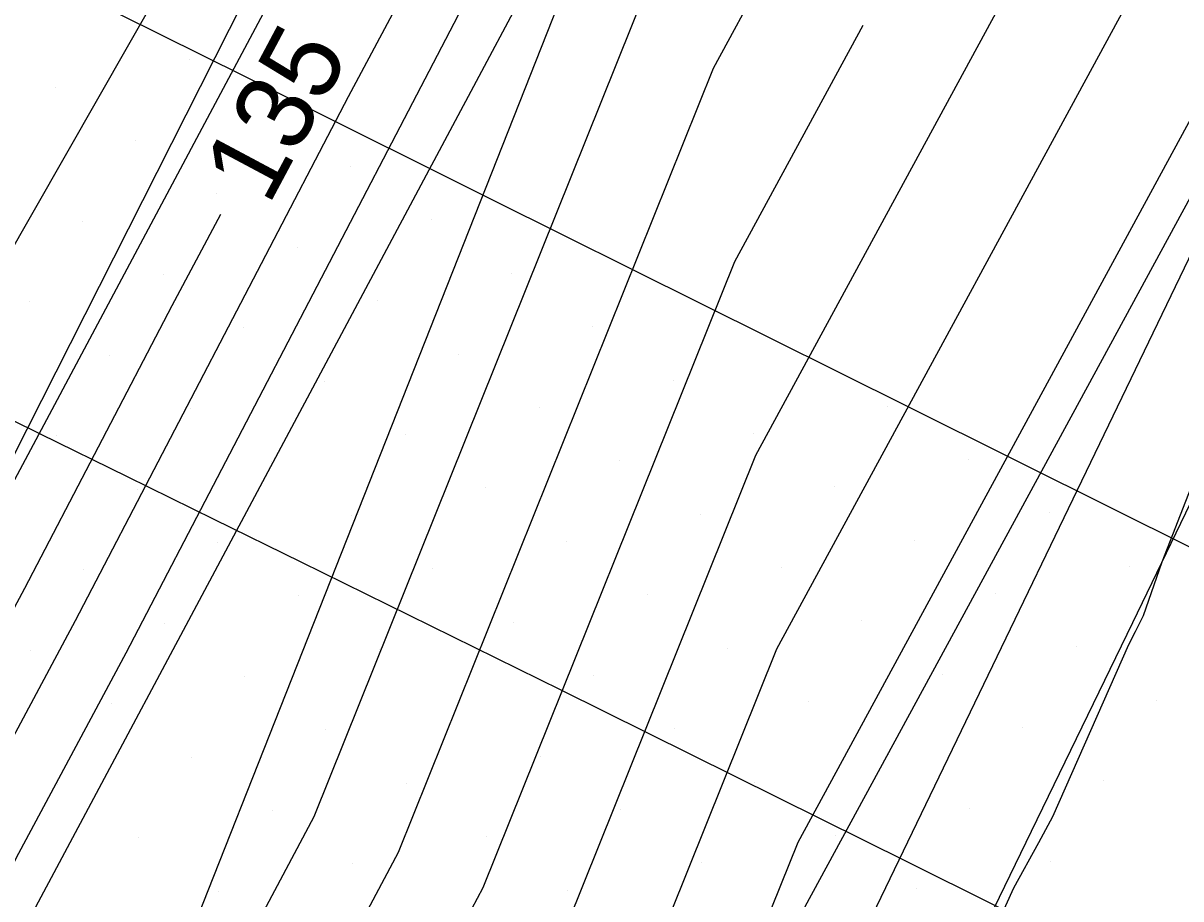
# Model space of a CAD drawing. Extents: x 2354170 to 2357230, y 866100 to 868290.
# Drawn here: x 2355726.38 to 2355756.31, y 867194.57 to 867217.21 of the extents above; entities that cross this region are included whole.
import ezdxf

# ---------------------------------------------------------------- set-up
doc = ezdxf.new("R2010")
doc.units = 0
for name, color, linetype in [('Default', 7, 'Continuous'), ('DTM Contours Major', 7, 'Continuous'), ('DTM Contours Major Text', 7, 'Continuous'), ('DTM Contours Minor', 7, 'Continuous'), ('Exist DTM Scan Elevation Point', 7, 'Continuous'), ('Exist Roads EOP', 7, 'Continuous'), ('Exist Structure Major Box Culvert or Tunnel Topo', 7, 'Continuous'), ('PH Exist DTM Breakline', 7, 'Continuous'), ('Scratch_Level_0', 7, 'Continuous'), ('Scratch_Level_4', 7, 'Continuous')]:
    doc.layers.add(name, color=color, linetype=linetype)

msp = doc.modelspace()

# ---------------------------------------------------------------- linework, layer by layer
at = {"layer": 'Default'}
for points in [[(2355784.647, 867275.994), (2355777.538, 867259.418), (2355776.845, 867258.016), (2355775.647, 867257.738), (2355774.531, 867255.672), (2355765.361, 867230.998), (2355764.927, 867230.155), (2355758.745, 867218.765), (2355746.405, 867196.031), (2355744.83, 867192.111), (2355741.779, 867186.373)], [(2355739.08, 867229.651), (2355725.661, 867204.501), (2355725.103, 867203.43), (2355719.62, 867193.18), (2355710.931, 867177.694), (2355710.455, 867176.736), (2355709.887, 867175.717), (2355702.091, 867156.497), (2355701.925, 867156.081), (2355701.42, 867154.396), (2355696.297, 867138.982), (2355695.062, 867136.333), (2355693.48, 867134.605), (2355692.133, 867133.521), (2355691.296, 867131.968), (2355686.339, 867127.968), (2355688.792, 867125.903), (2355688.984, 867124.584), (2355685.124, 867115.853), (2355681.74, 867108.781)], [(2355735.68, 867228.193), (2355723.378, 867206.633), (2355719.745, 867199.358), (2355709.436, 867180.985), (2355707.2, 867176.485), (2355706.814, 867175.792), (2355701.507, 867162.71), (2355698.103, 867154.17), (2355693.781, 867139.722), (2355693.645, 867139.371), (2355690.654, 867136.966), (2355686.919, 867130.037), (2355683.355, 867127.161), (2355686.166, 867124.795), (2355685.265, 867120.638), (2355682.205, 867113.719)], [(2355741.229, 867227.398), (2355734.778, 867215.308), (2355727.72, 867201.761), (2355720.79, 867188.804), (2355713.734, 867175.237), (2355713.463, 867174.733), (2355711.546, 867170.35), (2355707.938, 867161.797), (2355705.579, 867155.767), (2355704.128, 867149.939), (2355701.874, 867143.16), (2355695.399, 867129.267), (2355694.161, 867127.915), (2355693.186, 867129.072), (2355692.058, 867128.328), (2355692.685, 867124.021), (2355690.961, 867120.122), (2355684.094, 867105.772), (2355681.964, 867101.721)], [(2355680.39, 867082.28), (2355683.532, 867088.697), (2355688.758, 867103.25), (2355697.155, 867117.942), (2355700.155, 867124.199), (2355707.185, 867141.78), (2355710.142, 867146.849), (2355717.952, 867155.037), (2355722.39, 867163.473), (2355723.823, 867167.315), (2355724.197, 867168.249), (2355732.609, 867189.248), (2355736.083, 867195.78), (2355744.226, 867216.048), (2355748.13, 867223.241)], [(2355679.882, 867086.321), (2355686.155, 867103.79), (2355696.236, 867121.427), (2355697.377, 867123.807), (2355705.829, 867144.946), (2355706.478, 867146.059), (2355715.983, 867156.023), (2355721.384, 867166.29), (2355721.978, 867167.884), (2355722.421, 867168.989), (2355732.372, 867193.832), (2355733.896, 867196.697), (2355743.681, 867221.052)], [(2355682.003, 867075.417), (2355683.678, 867078.839), (2355690.833, 867093.451), (2355693.964, 867102.169), (2355698.994, 867110.972), (2355705.713, 867124.984), (2355709.897, 867135.449), (2355717.47, 867148.429), (2355721.891, 867153.064), (2355724.403, 867157.84), (2355727.513, 867166.177), (2355727.75, 867166.769), (2355733.083, 867180.082), (2355740.456, 867193.945), (2355745.316, 867206.04), (2355753.437, 867221.003)], [(2355739.337, 867220.712), (2355729.029, 867200.926), (2355726.256, 867195.743), (2355715.12, 867174.332), (2355715.033, 867174.17), (2355711.997, 867167.226), (2355710.923, 867164.681), (2355707.354, 867155.556), (2355705.158, 867146.737), (2355704.663, 867145.249), (2355695.568, 867125.735), (2355695.097, 867125.22), (2355694.726, 867125.66), (2355694.297, 867125.378), (2355694.535, 867123.739), (2355693.88, 867122.257), (2355685.272, 867104.268), (2355684.868, 867103.5), (2355677.056, 867085.957)], [(2355680.655, 867066.584), (2355683.177, 867072.737), (2355685.322, 867077.119), (2355694.483, 867095.828), (2355696.566, 867101.629), (2355699.914, 867107.486), (2355708.492, 867125.376), (2355711.253, 867132.283), (2355721.134, 867149.22), (2355723.861, 867152.078), (2355725.41, 867155.023), (2355729.358, 867165.608), (2355729.527, 867166.029), (2355733.32, 867175.498), (2355742.643, 867193.028), (2355745.86, 867201.035), (2355756.091, 867219.884)], [(2355704.278, 867127.954), (2355708.541, 867138.614), (2355713.806, 867147.639), (2355719.922, 867154.05), (2355723.397, 867160.656), (2355725.668, 867166.746), (2355725.974, 867167.509), (2355732.846, 867184.665), (2355738.27, 867194.863), (2355744.771, 867211.044), (2355748.089, 867217.156)], [(2355731.479, 867212.266), (2355730.219, 867209.905), (2355726.411, 867202.595), (2355715.324, 867181.866), (2355712.347, 867176.143), (2355711.892, 867175.295), (2355711.095, 867173.474), (2355704.953, 867158.914), (2355703.804, 867155.978), (2355703.098, 867153.141), (2355699.086, 867141.071), (2355695.231, 867132.8), (2355693.225, 867130.609), (2355692.347, 867131.652), (2355691.915, 867130.867), (2355689.323, 867128.775), (2355690.304, 867127.949), (2355690.68, 867125.369)], [(2355758.067, 867209.04), (2355755.813, 867203.272), (2355755.336, 867201.887), (2355755.25, 867201.715), (2355755.128, 867201.471), (2355754.949, 867201.136), (2355752.986, 867196.693), (2355752.623, 867196.015), (2355751.982, 867194.844), (2355750.943, 867192.559)]]:
    msp.add_lwpolyline(points, dxfattribs=at)
at = {"layer": 'DTM Contours Major'}
for points in [[(2355704.278, 867127.954), (2355708.541, 867138.614), (2355713.806, 867147.639), (2355719.922, 867154.05), (2355723.397, 867160.656), (2355725.668, 867166.746), (2355725.974, 867167.509), (2355732.846, 867184.665), (2355738.27, 867194.863), (2355744.771, 867211.044), (2355748.089, 867217.156)], [(2355731.479, 867212.266), (2355730.219, 867209.905), (2355726.411, 867202.595), (2355715.324, 867181.866), (2355712.347, 867176.143), (2355711.892, 867175.295), (2355711.095, 867173.474), (2355704.953, 867158.914), (2355703.804, 867155.978), (2355703.098, 867153.141), (2355699.086, 867141.071), (2355695.231, 867132.8), (2355693.225, 867130.609), (2355692.347, 867131.652), (2355691.915, 867130.867), (2355689.323, 867128.775), (2355690.304, 867127.949), (2355690.68, 867125.369)]]:
    msp.add_lwpolyline(points, dxfattribs=at)
at = {"layer": 'DTM Contours Minor'}
msp.add_lwpolyline([(2355759.629, 867218.392), (2355746.587, 867194.363), (2355745.559, 867191.805), (2355733.636, 867169.387), (2355731.896, 867165.043), (2355731.818, 867164.849), (2355726.752, 867151.267), (2355726.487, 867150.763), (2355726.02, 867150.273), (2355713.061, 867128.062), (2355712.197, 867125.899), (2355701.14, 867102.839), (2355700.037, 867100.909), (2355699.35, 867098.997), (2355687.515, 867074.825), (2355684.743, 867069.164), (2355683.799, 867066.86), (2355676.968, 867054.578)], dxfattribs=at)
at = {"layer": 'Exist DTM Scan Elevation Point'}
for p, q in [((2355755.689, 867199.705), (2355755.689, 867199.705)), ((2355754.31, 867197.62), (2355754.31, 867197.62)), ((2355752.93, 867195.535), (2355752.93, 867195.535))]:
    msp.add_line(p, q, dxfattribs=at)
at = {"layer": 'Exist Roads EOP'}
msp.add_lwpolyline([(2355762.904, 867217.904), (2355760.289, 867212.504), (2355757.671, 867207.105), (2355755.053, 867201.706), (2355752.435, 867196.308), (2355749.819, 867190.908), (2355747.206, 867185.507), (2355744.599, 867180.103), (2355741.999, 867174.695), (2355739.41, 867169.282), (2355736.832, 867163.865), (2355734.259, 867158.444), (2355731.689, 867153.023)], dxfattribs=at)
at = {"layer": 'Exist Structure Major Box Culvert or Tunnel Topo'}
msp.add_lwpolyline([(2355727.786, 867217.987), (2355733.156, 867215.311), (2355738.527, 867212.636), (2355743.898, 867209.962), (2355749.269, 867207.288), (2355754.639, 867204.612), (2355760.009, 867201.936), (2355765.379, 867199.259), (2355770.748, 867196.58), (2355776.116, 867193.899), (2355781.483, 867191.218), (2355786.851, 867188.538), (2355792.22, 867185.859), (2355797.588, 867183.179), (2355802.957, 867180.502), (2355808.328, 867177.827), (2355813.699, 867175.153), (2355819.062, 867172.464), (2355824.401, 867169.727), (2355829.729, 867166.969), (2355834.221, 867164.641)], dxfattribs=at)
at = {"layer": 'PH Exist DTM Breakline'}
for points in [[(2355733.904, 867164.206), (2355765.776, 867230.345), (2355778.661, 867257.301), (2355790.614, 867284.252), (2355803.107, 867308.043), (2355817.409, 867336.922), (2355827.772, 867359.525), (2355841.278, 867386.994), (2355852.798, 867412.529), (2355867.28, 867441.904), (2355883.374, 867474.253), (2355896.796, 867502.102), (2355908.86, 867526.367), (2355922.081, 867554.096), (2355936.076, 867582.784), (2355949.187, 867610.376), (2355961.672, 867635.798), (2355976.85, 867667.702), (2355992.257, 867701.069), (2355996.148, 867709.73)], [(2355677.815, 867084.975), (2355685.547, 867103.916), (2355695.671, 867123.567), (2355705.448, 867145.837), (2355707.937, 867155.486), (2355712.188, 867165.902), (2355715.773, 867173.905), (2355743.217, 867225.312), (2355754.664, 867247.835), (2355760.68, 867259.91), (2355762.17, 867266.141), (2355767.769, 867277.123), (2355771.411, 867283.401), (2355777.779, 867297.336), (2355783.987, 867310.399), (2355788.775, 867318.885), (2355796.286, 867329.785), (2355800.026, 867340.356), (2355807.314, 867356.627), (2355810.405, 867367.165), (2355819.229, 867383.864), (2355826.406, 867397.642), (2355834.416, 867416.958), (2355839.636, 867428.918)], [(2355775.144, 867308.317), (2355771.38, 867300.88), (2355762.919, 867282.648), (2355756.464, 867268.795), (2355745.728, 867247.001), (2355738.42, 867230.343), (2355710.775, 867175.696), (2355702.12, 867156.179), (2355694.983, 867137.997), (2355692.56, 867132.526), (2355692.233, 867131.183), (2355691.311, 867129.313), (2355687.936, 867124.744), (2355679.451, 867111.705), (2355670.374, 867094.617), (2355667.473, 867088.652), (2355653.715, 867064.678), (2355641.108, 867037.333), (2355633.25, 867028.288)], [(2355743.217, 867225.312), (2355720.67, 867168.287), (2355713.932, 867157.05), (2355705.448, 867145.837)]]:
    msp.add_lwpolyline(points, dxfattribs=at)
at = {"layer": 'Scratch_Level_0'}
for p, q in [((2355730.669, 867216.259), (2355730.669, 867216.259)), ((2355727.204, 867215.553), (2355727.204, 867215.553)), ((2355732.754, 867214.879), (2355732.754, 867214.879)), ((2355729.289, 867214.174), (2355729.289, 867214.174)), ((2355734.839, 867213.5), (2355734.839, 867213.5)), ((2355731.374, 867212.795), (2355731.374, 867212.795)), ((2355727.91, 867212.089), (2355727.91, 867212.089)), ((2355736.924, 867212.121), (2355736.924, 867212.121)), ((2355733.459, 867211.415), (2355733.459, 867211.415)), ((2355729.995, 867210.71), (2355729.995, 867210.71)), ((2355739.009, 867210.741), (2355739.009, 867210.741)), ((2355726.53, 867210.004), (2355726.53, 867210.004)), ((2355735.544, 867210.036), (2355735.544, 867210.036)), ((2355732.08, 867209.33), (2355732.08, 867209.33)), ((2355741.094, 867209.362), (2355741.094, 867209.362)), ((2355728.615, 867208.625), (2355728.615, 867208.625)), ((2355737.629, 867208.656), (2355737.629, 867208.656)), ((2355734.165, 867207.951), (2355734.165, 867207.951)), ((2355743.179, 867207.982), (2355743.179, 867207.982)), ((2355730.7, 867207.245), (2355730.7, 867207.245)), ((2355739.714, 867207.277), (2355739.714, 867207.277)), ((2355748.728, 867207.309), (2355748.728, 867207.309)), ((2355727.236, 867206.54), (2355727.236, 867206.54)), ((2355736.25, 867206.571), (2355736.25, 867206.571)), ((2355745.264, 867206.603), (2355745.264, 867206.603)), ((2355741.799, 867205.897), (2355741.799, 867205.897)), ((2355750.813, 867205.929), (2355750.813, 867205.929)), ((2355732.785, 867205.866), (2355732.785, 867205.866)), ((2355729.321, 867205.16), (2355729.321, 867205.16)), ((2355738.335, 867205.192), (2355738.335, 867205.192)), ((2355747.349, 867205.224), (2355747.349, 867205.224)), ((2355734.87, 867204.486), (2355734.87, 867204.486)), ((2355743.884, 867204.518), (2355743.884, 867204.518)), ((2355752.898, 867204.55), (2355752.898, 867204.55)), ((2355740.42, 867203.812), (2355740.42, 867203.812)), ((2355749.433, 867203.844), (2355749.433, 867203.844)), ((2355731.406, 867203.781), (2355731.406, 867203.781)), ((2355727.942, 867203.075), (2355727.942, 867203.075)), ((2355736.955, 867203.107), (2355736.955, 867203.107)), ((2355745.969, 867203.139), (2355745.969, 867203.139)), ((2355754.983, 867203.17), (2355754.983, 867203.17)), ((2355733.491, 867202.401), (2355733.491, 867202.401)), ((2355742.505, 867202.433), (2355742.505, 867202.433)), ((2355751.518, 867202.465), (2355751.518, 867202.465)), ((2355739.04, 867201.727), (2355739.04, 867201.727)), ((2355748.054, 867201.759), (2355748.054, 867201.759)), ((2355730.026, 867201.696), (2355730.026, 867201.696)), ((2355726.562, 867200.99), (2355726.562, 867200.99)), ((2355735.576, 867201.022), (2355735.576, 867201.022)), ((2355744.59, 867201.054), (2355744.59, 867201.054)), ((2355753.603, 867201.085), (2355753.603, 867201.085)), ((2355732.111, 867200.316), (2355732.111, 867200.316)), ((2355741.125, 867200.348), (2355741.125, 867200.348)), ((2355750.139, 867200.38), (2355750.139, 867200.38)), ((2355728.647, 867199.611), (2355728.647, 867199.611)), ((2355737.661, 867199.642), (2355737.661, 867199.642)), ((2355746.675, 867199.674), (2355746.675, 867199.674)), ((2355755.688, 867199.706), (2355755.688, 867199.706)), ((2355734.196, 867198.937), (2355734.196, 867198.937)), ((2355743.21, 867198.969), (2355743.21, 867198.969)), ((2355752.224, 867199), (2355752.224, 867199)), ((2355730.732, 867198.231), (2355730.732, 867198.231)), ((2355739.746, 867198.263), (2355739.746, 867198.263)), ((2355748.76, 867198.295), (2355748.76, 867198.295)), ((2355727.268, 867197.526), (2355727.268, 867197.526)), ((2355736.281, 867197.557), (2355736.281, 867197.557)), ((2355745.295, 867197.589), (2355745.295, 867197.589)), ((2355754.309, 867197.621), (2355754.309, 867197.621)), ((2355750.845, 867196.915), (2355750.845, 867196.915)), ((2355732.817, 867196.852), (2355732.817, 867196.852)), ((2355741.831, 867196.884), (2355741.831, 867196.884)), ((2355729.353, 867196.146), (2355729.353, 867196.146)), ((2355738.366, 867196.178), (2355738.366, 867196.178)), ((2355747.38, 867196.21), (2355747.38, 867196.21)), ((2355734.902, 867195.472), (2355734.902, 867195.472)), ((2355743.916, 867195.504), (2355743.916, 867195.504)), ((2355752.93, 867195.536), (2355752.93, 867195.536)), ((2355749.465, 867194.83), (2355749.465, 867194.83)), ((2355731.438, 867194.767), (2355731.438, 867194.767)), ((2355740.451, 867194.799), (2355740.451, 867194.799))]:
    msp.add_line(p, q, dxfattribs=at)
at = {"layer": 'Scratch_Level_4'}
msp.add_lwpolyline([(2355724.574, 867207.694), (2355726.819, 867206.593), (2355729.063, 867205.491), (2355731.307, 867204.39), (2355733.551, 867203.287), (2355735.794, 867202.182), (2355738.036, 867201.077), (2355740.277, 867199.97), (2355742.518, 867198.861), (2355744.758, 867197.751), (2355746.998, 867196.64), (2355749.237, 867195.528), (2355751.475, 867194.414), (2355753.712, 867193.299), (2355755.949, 867192.182), (2355758.185, 867191.064)], dxfattribs=at)

# ---------------------------------------------------------------- texts
at = {"layer": 'Default'}
msp.add_text('135', height=2, rotation=61.9173, dxfattribs=at).set_placement((2355732.717, 867212.462))
at = {"layer": 'DTM Contours Major Text'}
msp.add_text('135', height=2, rotation=61.9173, dxfattribs=at).set_placement((2355732.717, 867212.462))

doc.saveas('drawing.dxf')
